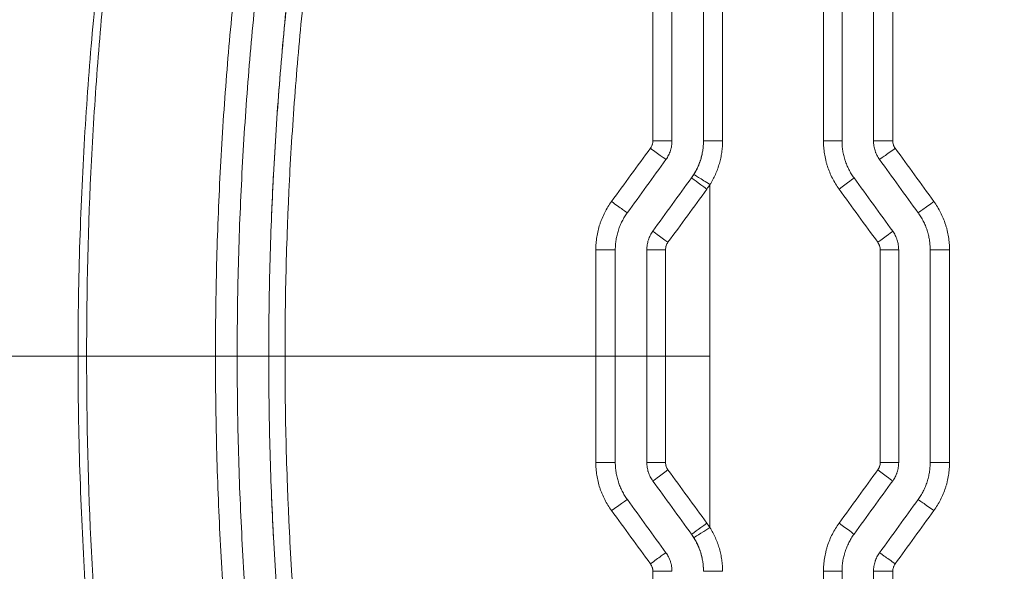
# Model space of a CAD drawing. Header units: millimetres. Extents: x 0 to 594, y 0 to 420.
# Tile 647 of 915: x 233.94 to 241.76, y 332.41 to 336.78. Entities that reach past the tile are written whole.
import ezdxf

# ---------------------------------------------------------------- set-up
doc = ezdxf.new("R2010")
doc.units = ezdxf.units.MM
doc.layers.add('1', color=7, linetype='Continuous', true_color=0xffffff)
doc.styles.add('Arial Unicode MS', font='txt')
doc.dimstyles.get("Standard").update_dxf_attribs({"dimtxt": 0.18, "dimasz": 0.18, "dimexe": 0.18, "dimexo": 0.0625, "dimgap": 0.09, "dimtad": 0, "dimtih": 1, "dimtoh": 1, "dimdec": 4, "dimzin": 0, "dimdsep": 46, "dimtxsty": 'Standard', "dimcen": 0.09, "dimadec": 0, "dimazin": 0, "dimtfac": 1, "dimtdec": 4, "dimtofl": 0, "dimtmove": 0, "dimatfit": 3, "dimfxl": 0, "dimtolj": 1, "dimtzin": 0, "dimarcsym": 0})

# ---------------------------------------------------------------- blocks, each defined once
blk = doc.blocks.new('_U2')
at = {"layer": '1', "color": 18, "lineweight": 13}
for p, q in [((142.3008, 334.4792), (142.3008, 394.7968)), ((368.28, 363.0393), (368.28, 394.7968)), ((142.3008, 392.7968), (235.4192, 392.7968)), ((368.28, 392.7968), (275.1617, 392.7968))]:
    blk.add_line(p, q, dxfattribs=at)
at = {"layer": '1', "color": 18}
for points in [[(142.3008, 392.7968), (145.8008, 393.7346), (145.8008, 391.8589)], [(368.28, 392.7968), (364.78, 391.8589), (364.78, 393.7346)]]:
    blk.add_solid(points, dxfattribs=at)
at = {"layer": '1', "color": 18, "linetype": 'Continuous', "lineweight": 13, "char_height": 2.5, "attachment_point": 7, "line_spacing_factor": 1.047437, "style": 'Arial Unicode MS'}
for s, insert in [('\\fArial Unicode MS|b0|i0;\\W1.0000;4.5', (237.0517, 390.9192)), ('\\fArial Unicode MS|b0|i0;\\W1.0000; LIFT POINT SPAN', (244.1567, 390.9192))]:
    blk.add_mtext(s, dxfattribs=dict(at, insert=insert))

msp = doc.modelspace()

# ---------------------------------------------------------------- linework, layer by layer
at = {"layer": '1', "color": 155, "linetype": 'Continuous', "lineweight": 13}
for p, q in [((239.3679, 335.8211), (239.3679, 337.5062)), ((239.5193, 337.5062), (239.5193, 335.8211)), ((240.3203, 335.8211), (240.3203, 337.5062)), ((240.871, 337.5062), (240.871, 335.8211)), ((239.3679, 335.8211), (239.3679, 335.8211)), ((239.3679, 335.8211), (239.5193, 335.8211)), ((240.4679, 335.8211), (240.3203, 335.8211)), ((240.7178, 335.8211), (240.871, 335.8211)), ((239.2725, 335.5273), (239.2725, 335.5273)), ((238.9657, 335.105), (238.9657, 335.105)), ((238.9179, 334.9581), (238.9179, 334.9581)), ((240.9178, 334.9581), (240.7709, 334.9581)), ((240.7709, 333.2705), (240.7709, 334.9581)), ((241.1678, 334.9581), (241.3215, 334.9581)), ((241.3215, 334.9581), (241.3215, 333.2705)), ((238.9179, 333.2705), (238.9179, 333.2705)), ((240.7709, 333.2705), (240.9178, 333.2705)), ((241.3215, 333.2705), (241.1678, 333.2705)), ((238.9657, 333.1236), (238.9657, 333.1236)), ((239.2725, 332.7014), (239.2725, 332.7014)), ((239.5193, 332.4075), (239.3679, 332.4075)), ((240.3203, 332.4075), (240.4679, 332.4075)), ((240.3203, 330.7224), (240.3203, 332.4075)), ((240.871, 332.4075), (240.7178, 332.4075)), ((240.871, 332.4075), (240.871, 330.7224))]:
    msp.add_line(p, q, dxfattribs=at)
at = {"layer": '1', "color": 155, "linetype": 'Continuous', "lineweight": 18}
for p, q in [((240.4679, 337.5062), (240.4679, 335.8211)), ((240.7178, 337.5062), (240.7178, 335.8211)), ((240.9178, 334.9581), (240.9178, 333.2705)), ((241.1678, 334.9581), (241.1678, 333.2705)), ((240.4679, 332.4075), (240.4679, 330.7224)), ((240.7178, 332.4075), (240.7178, 330.7224))]:
    msp.add_line(p, q, dxfattribs=at)
at = {"layer": '1', "color": 155, "linetype": 'Continuous', "lineweight": 13}
for centre, major_axis, ratio, start_param, end_param in [((238.968, 335.8211), (0.15, 0), 0.000318, 4.698714, 6.268909), ((238.9488, 335.7624), (0.1214, -0.0882), 0.008879, 4.700765, 6.273745), ((240.8869, 335.7624), (-0.1214, -0.0882), 0.01258, 0.016867, 1.588112), ((239.4179, 335.4747), (-0.1269, 0.0799), 0.004248, 4.705644, 6.276441), ((239.3938, 335.4391), (-0.1214, 0.0882), 0.003939, 4.706965, 6.276737), ((240.442, 335.4391), (0.1214, 0.0882), 0.010189, 4.726413, 6.289634), ((238.3998, 336.9621), (113.4567, -155.9462), 0.003928, 1.555464, 1.558172), ((238.6421, 335.3402), (0.1213, -0.0882), 0.017869, 4.689417, 6.262272), ((241.1936, 335.3402), (-0.1214, -0.0882), 0.014229, 0.019136, 1.590382), ((239.087, 335.0169), (-0.1213, 0.0882), 0.005574, 0.006449, 1.563573), ((240.7487, 335.0169), (0.1214, 0.0882), 0.011838, 4.728683, 6.289634), ((238.5179, 334.9581), (0.15, 0), 0.00139, 4.677067, 6.251157), ((239.0679, 334.9581), (-0.15, 0), 0.000298, 0.007971, 1.560659), ((238.5179, 333.2705), (-0.15, 0), 0.00139, 3.17362, 4.747711), ((239.0679, 333.2705), (0.15, 0), 0.000298, 1.580933, 3.133622), ((239.087, 333.2118), (0.1213, 0.0882), 0.005574, 1.57802, 3.135144), ((238.2665, 331.1595), (-116.767, -160.4952), 0.004043, 1.583894, 1.586525), ((240.7487, 333.2118), (-0.1214, 0.0882), 0.011838, 3.135144, 4.696095), ((238.6421, 332.8885), (-0.1213, -0.0882), 0.017869, 3.162506, 4.735361), ((241.1936, 332.8885), (0.1214, -0.0882), 0.014229, 1.551211, 3.122456), ((239.3938, 332.7895), (0.1214, 0.0882), 0.003939, 3.148041, 4.717813), ((239.4179, 332.7539), (-0.1269, -0.0799), 0.004248, 0.006745, 1.577541), ((240.442, 332.7895), (-0.1214, 0.0882), 0.010189, 3.135144, 4.698365), ((238.9488, 332.4663), (-0.1214, -0.0882), 0.008879, 3.151033, 4.724013), ((240.8869, 332.4663), (0.1214, -0.0882), 0.01258, 1.55348, 3.124726), ((238.9679, 332.4075), (-0.15, 0), 0.000318, 3.150526, 4.726016)]:
    msp.add_ellipse(centre, major_axis=major_axis, ratio=ratio, start_param=start_param, end_param=end_param, dxfattribs=at)
at = {"layer": '1', "color": 155, "linetype": 'Continuous', "lineweight": 18}
for centre, major_axis, ratio, start_param, end_param in [((237.9549, 338.0434), (122.2727, -168.29), 0.004237, 1.55113, 1.553639), ((239.0811, 336.6108), (97.6588, -134.4201), 0.003385, 1.557135, 1.560276), ((239.0815, 331.6184), (-97.6588, -134.4201), 0.003385, 1.581312, 1.584454), ((238.7685, 330.8926), (-104.099, -143.2832), 0.003608, 1.585016, 1.587963)]:
    msp.add_ellipse(centre, major_axis=major_axis, ratio=ratio, start_param=start_param, end_param=end_param, dxfattribs=at)
at = {"layer": '1', "color": 155, "linetype": 'Continuous', "lineweight": 13}
for points, knots in [([(234.4019, 334.1143), (234.402, 334.2693), (234.4046, 334.576), (234.4118, 334.8764), (234.4211, 335.1734), (234.4269, 335.3202), (234.4403, 335.6106), (234.4481, 335.7541), (234.4741, 336.1795), (234.4952, 336.4565), (234.5439, 336.997), (234.5714, 337.2606), (234.6319, 337.7744), (234.6978, 338.275), (234.8099, 338.9863), (234.9325, 339.6582), (235.0195, 340.0802), (235.0639, 340.2848)], [0, 0, 0, 0, 0.0625, 0.125, 0.125, 0.1875, 0.1875, 0.25, 0.25, 0.375, 0.375, 0.5, 0.5, 0.625, 0.75, 0.875, 1, 1, 1, 1]), ([(235.1109, 340.2746), (235.0034, 339.7674), (234.9094, 339.2586), (234.7484, 338.2377), (234.6814, 337.7258), (234.6013, 336.9555), (234.5664, 336.5697), (234.5391, 336.1831), (234.5225, 335.9252), (234.5151, 335.7961), (234.4823, 335.1503), (234.4697, 334.6323), (234.4703, 334.1143)], [0, 0, 0, 0, 0.25, 0.25, 0.5, 0.5, 0.625, 0.6875, 0.6875, 0.75, 0.75, 1, 1, 1, 1]), ([(235.493, 334.1143), (235.493, 334.3573), (235.4961, 334.6001), (235.5086, 335.0855), (235.518, 335.328), (235.5431, 335.8126), (235.5589, 336.0548), (235.5966, 336.5388), (235.6187, 336.7806), (235.6502, 337.0827), (235.6567, 337.1431), (235.67, 337.2639), (235.6907, 337.445), (235.7131, 337.6258), (235.7604, 337.9871), (235.795, 338.2276), (235.8422, 338.5276), (235.8518, 338.5876), (235.8715, 338.7074), (235.9015, 338.8871), (235.9334, 339.0665), (235.9994, 339.4248), (236.0465, 339.6631), (236.0967, 339.9009)], [0, 0, 0, 0, 0.125, 0.125, 0.25, 0.25, 0.375, 0.375, 0.5, 0.5, 0.53125, 0.53125, 0.5625, 0.625, 0.625, 0.75, 0.75, 0.78125, 0.78125, 0.8125, 0.875, 0.875, 1, 1, 1, 1]), ([(235.916, 334.1143), (235.916, 334.354), (235.9192, 334.5936), (235.9286, 334.953), (235.9325, 335.0727), (235.9396, 335.2523), (235.9421, 335.3122), (235.9476, 335.4319), (235.9623, 335.731), (235.9818, 336.0295), (236.0193, 336.5063), (236.0412, 336.7443), (236.091, 337.2195), (236.1191, 337.4567), (236.1813, 337.9304), (236.2497, 338.4032), (236.3304, 338.8745), (236.4174, 339.345), (236.464, 339.5799), (236.5137, 339.8143)], [0, 0, 0, 0, 0.125, 0.125, 0.1875, 0.1875, 0.21875, 0.21875, 0.25, 0.375, 0.375, 0.5, 0.5, 0.625, 0.625, 0.75, 0.875, 0.875, 1, 1, 1, 1]), ([(236.639, 339.7854), (236.5895, 339.5521), (236.5432, 339.3185), (236.4568, 338.8503), (236.4166, 338.6159), (236.3425, 338.1462), (236.3085, 337.911), (236.2467, 337.4397), (236.2189, 337.2037), (236.1693, 336.7309), (236.1477, 336.4941), (236.1104, 336.0198), (236.0949, 335.7822), (236.0794, 335.4847), (236.0765, 335.4252), (236.071, 335.3061), (236.0685, 335.2466), (236.0615, 335.0679), (236.0576, 334.9487), (236.0483, 334.5912), (236.0452, 334.3528), (236.0452, 334.1143)], [0, 0, 0, 0, 0.125, 0.125, 0.25, 0.25, 0.375, 0.375, 0.5, 0.5, 0.625, 0.625, 0.75, 0.75, 0.78125, 0.78125, 0.8125, 0.8125, 0.875, 0.875, 1, 1, 1, 1]), ([(238.9467, 335.7623), (238.9482, 335.7645), (238.9497, 335.7666), (238.9524, 335.7711), (238.9537, 335.7734), (238.9573, 335.7803), (238.9593, 335.7851), (238.9613, 335.7914), (238.9617, 335.7926), (238.9625, 335.7952), (238.9635, 335.799), (238.9642, 335.8028), (238.9655, 335.8106), (238.9659, 335.8158), (238.9659, 335.8211)], [0, 0, 0, 0, 0.125, 0.125, 0.25, 0.25, 0.5, 0.5, 0.5625, 0.5625, 0.625, 0.75, 0.75, 1, 1, 1, 1]), ([(239.291, 335.5547), (239.2973, 335.5647), (239.3091, 335.585), (239.3246, 335.6166), (239.3335, 335.6383), (239.3385, 335.6522), (239.3395, 335.6549), (239.3414, 335.6605), (239.3443, 335.6689), (239.3468, 335.6773), (239.3517, 335.6941), (239.3573, 335.7168), (239.3634, 335.7511), (239.3659, 335.7743), (239.3675, 335.7976), (239.3679, 335.8094), (239.3679, 335.8211)], [0, 0, 0, 0, 0.125, 0.25, 0.375, 0.375, 0.40625, 0.40625, 0.4375, 0.5, 0.5, 0.625, 0.75, 0.875, 0.875, 1, 1, 1, 1]), ([(239.5193, 335.8211), (239.5193, 335.8058), (239.5187, 335.7906), (239.5166, 335.7603), (239.5134, 335.7301), (239.5055, 335.6855), (239.4981, 335.656), (239.4918, 335.6341), (239.4884, 335.6232), (239.4848, 335.6123), (239.4823, 335.6051), (239.481, 335.6014), (239.4744, 335.5835), (239.4629, 335.5552), (239.4427, 335.5141), (239.4273, 335.4877), (239.4191, 335.4747)], [0, 0, 0, 0, 0.125, 0.125, 0.25, 0.375, 0.5, 0.5, 0.5625, 0.59375, 0.59375, 0.625, 0.625, 0.75, 0.875, 1, 1, 1, 1]), ([(240.4446, 335.4391), (240.4345, 335.453), (240.425, 335.4672), (240.4073, 335.4961), (240.3907, 335.5257), (240.3765, 335.5564), (240.3635, 335.5877), (240.3576, 335.6037), (240.351, 335.624), (240.3497, 335.6281), (240.3472, 335.6363), (240.346, 335.6404), (240.3425, 335.6528), (240.3403, 335.661), (240.3343, 335.6859), (240.3277, 335.7192), (240.3237, 335.753), (240.321, 335.7869), (240.3203, 335.804), (240.3203, 335.8211)], [0, 0, 0, 0, 0.125, 0.125, 0.25, 0.375, 0.375, 0.5, 0.5, 0.53125, 0.53125, 0.5625, 0.5625, 0.625, 0.625, 0.75, 0.875, 0.875, 1, 1, 1, 1]), ([(240.871, 335.8211), (240.871, 335.8159), (240.8714, 335.8107), (240.873, 335.8004), (240.8743, 335.7953), (240.8763, 335.789), (240.8767, 335.7878), (240.8776, 335.7853), (240.8791, 335.7816), (240.8807, 335.7781), (240.8843, 335.7711), (240.887, 335.7666), (240.8901, 335.7624)], [0, 0, 0, 0, 0.25, 0.25, 0.5, 0.5, 0.5625, 0.5625, 0.625, 0.75, 0.75, 1, 1, 1, 1]), ([(239.4191, 335.4747), (239.4191, 335.4171), (239.4191, 334.9636), (239.4191, 334.5101), (239.4191, 334.1143)], [0, 0, 0, 0, 0.127109, 1, 1, 1, 1]), ([(238.5126, 334.9579), (238.5126, 334.9622), (238.5127, 334.9665), (238.5129, 334.975), (238.5132, 334.9879), (238.514, 335.0006), (238.516, 335.0261), (238.5201, 335.0597), (238.5267, 335.0929), (238.5347, 335.1259), (238.5393, 335.1423), (238.546, 335.1626), (238.5474, 335.1667), (238.5502, 335.1748), (238.5516, 335.1788), (238.5561, 335.1909), (238.5593, 335.1989), (238.5691, 335.2225), (238.5835, 335.2534), (238.6002, 335.283), (238.618, 335.312), (238.6276, 335.3262), (238.6377, 335.34)], [0, 0, 0, 0, 0.03125, 0.03125, 0.0625, 0.125, 0.125, 0.25, 0.375, 0.375, 0.5, 0.5, 0.53125, 0.53125, 0.5625, 0.5625, 0.625, 0.625, 0.75, 0.875, 0.875, 1, 1, 1, 1]), ([(241.1972, 335.3402), (241.2073, 335.3263), (241.2168, 335.3121), (241.2346, 335.2831), (241.2511, 335.2536), (241.2654, 335.2228), (241.2784, 335.1915), (241.2843, 335.1756), (241.2909, 335.1552), (241.2922, 335.1511), (241.2947, 335.1429), (241.2959, 335.1388), (241.2994, 335.1265), (241.3015, 335.1182), (241.3075, 335.0933), (241.3142, 335.06), (241.3182, 335.0262), (241.3209, 334.9923), (241.3215, 334.9752), (241.3215, 334.9581)], [0, 0, 0, 0, 0.125, 0.125, 0.25, 0.375, 0.375, 0.5, 0.5, 0.53125, 0.53125, 0.5625, 0.5625, 0.625, 0.625, 0.75, 0.875, 0.875, 1, 1, 1, 1]), ([(238.9179, 334.9581), (238.9179, 334.9713), (238.919, 334.9843), (238.922, 335.0037), (238.9233, 335.0101), (238.9256, 335.0197), (238.9264, 335.0228), (238.9282, 335.0292), (238.9292, 335.0323), (238.9343, 335.048), (238.9393, 335.06), (238.9511, 335.0832), (238.9579, 335.0944), (238.9657, 335.105)], [0, 0, 0, 0, 0.25, 0.25, 0.375, 0.375, 0.4375, 0.4375, 0.5, 0.5, 0.75, 0.75, 1, 1, 1, 1]), ([(239.0857, 335.0168), (239.0825, 335.0126), (239.0771, 335.0037), (239.073, 334.994), (239.071, 334.9878), (239.0706, 334.9865), (239.0699, 334.984), (239.0688, 334.9801), (239.0681, 334.9763), (239.0668, 334.9686), (239.0664, 334.9633), (239.0664, 334.958)], [0, 0, 0, 0, 0.25, 0.5, 0.5, 0.5625, 0.5625, 0.625, 0.75, 0.75, 1, 1, 1, 1]), ([(240.7709, 334.9581), (240.7709, 334.9634), (240.7705, 334.9686), (240.7688, 334.9789), (240.7676, 334.9839), (240.7656, 334.9902), (240.7652, 334.9914), (240.7642, 334.9939), (240.7628, 334.9976), (240.7612, 335.0011), (240.7576, 335.0081), (240.7549, 335.0126), (240.7518, 335.0169)], [0, 0, 0, 0, 0.25, 0.25, 0.5, 0.5, 0.5625, 0.5625, 0.625, 0.75, 0.75, 1, 1, 1, 1]), ([(235.0639, 327.9438), (235.0195, 328.1484), (234.9325, 328.5704), (234.8099, 329.2424), (234.6978, 329.9536), (234.6319, 330.4542), (234.5714, 330.968), (234.5439, 331.2316), (234.4952, 331.7722), (234.4741, 332.0491), (234.4481, 332.4746), (234.4403, 332.6181), (234.4269, 332.9084), (234.4211, 333.0552), (234.4118, 333.3523), (234.4046, 333.6526), (234.402, 333.9594), (234.4019, 334.1143)], [0, 0, 0, 0, 0.125, 0.25, 0.375, 0.5, 0.5, 0.625, 0.625, 0.75, 0.75, 0.8125, 0.8125, 0.875, 0.875, 0.9375, 1, 1, 1, 1]), ([(234.4703, 334.1143), (234.4697, 333.5964), (234.4823, 333.0783), (234.5151, 332.4325), (234.5225, 332.3034), (234.5391, 332.0455), (234.5664, 331.6589), (234.6013, 331.2732), (234.6814, 330.5029), (234.7484, 329.9909), (234.9094, 328.9701), (235.0034, 328.4613), (235.1109, 327.954)], [0, 0, 0, 0, 0.25, 0.25, 0.3125, 0.3125, 0.375, 0.5, 0.5, 0.75, 0.75, 1, 1, 1, 1]), ([(236.0967, 328.3278), (236.0465, 328.5655), (235.9994, 328.8038), (235.9334, 329.1621), (235.9015, 329.3415), (235.8715, 329.5212), (235.8518, 329.6411), (235.8422, 329.7011), (235.795, 330.0011), (235.7604, 330.2415), (235.7131, 330.6029), (235.6907, 330.7837), (235.67, 330.9647), (235.6567, 331.0855), (235.6502, 331.1459), (235.6187, 331.448), (235.5966, 331.6898), (235.5589, 332.1738), (235.5431, 332.416), (235.518, 332.9007), (235.5086, 333.1432), (235.4961, 333.6285), (235.493, 333.8713), (235.493, 334.1143)], [0, 0, 0, 0, 0.125, 0.125, 0.1875, 0.21875, 0.21875, 0.25, 0.25, 0.375, 0.375, 0.4375, 0.46875, 0.46875, 0.5, 0.5, 0.625, 0.625, 0.75, 0.75, 0.875, 0.875, 1, 1, 1, 1]), ([(236.5137, 328.4143), (236.464, 328.6488), (236.4174, 328.8836), (236.3304, 329.3541), (236.2497, 329.8254), (236.1813, 330.2983), (236.1191, 330.7719), (236.091, 331.0091), (236.0412, 331.4843), (236.0193, 331.7223), (235.9818, 332.1991), (235.9623, 332.4976), (235.9476, 332.7967), (235.9421, 332.9164), (235.9396, 332.9763), (235.9325, 333.1559), (235.9286, 333.2757), (235.9192, 333.635), (235.916, 333.8746), (235.916, 334.1143)], [0, 0, 0, 0, 0.125, 0.125, 0.25, 0.375, 0.375, 0.5, 0.5, 0.625, 0.625, 0.75, 0.78125, 0.78125, 0.8125, 0.8125, 0.875, 0.875, 1, 1, 1, 1]), ([(236.0452, 334.1143), (236.0452, 333.8758), (236.0483, 333.6374), (236.0576, 333.2799), (236.0615, 333.1608), (236.0685, 332.9821), (236.071, 332.9225), (236.0765, 332.8034), (236.0794, 332.7439), (236.0949, 332.4465), (236.1104, 332.2089), (236.1477, 331.7345), (236.1693, 331.4977), (236.2189, 331.0249), (236.2467, 330.7889), (236.3085, 330.3177), (236.3425, 330.0824), (236.4166, 329.6127), (236.4568, 329.3783), (236.5432, 328.9102), (236.5895, 328.6765), (236.639, 328.4432)], [0, 0, 0, 0, 0.125, 0.125, 0.1875, 0.1875, 0.21875, 0.21875, 0.25, 0.25, 0.375, 0.375, 0.5, 0.5, 0.625, 0.625, 0.75, 0.75, 0.875, 0.875, 1, 1, 1, 1]), ([(239.4191, 334.1143), (239.4191, 333.7185), (239.4191, 333.265), (239.4191, 332.8115), (239.4191, 332.7539)], [0, 0, 0, 0, 0.872891, 1, 1, 1, 1]), ([(238.6377, 332.8886), (238.6276, 332.9025), (238.618, 332.9166), (238.6002, 332.9456), (238.5835, 332.9753), (238.5691, 333.0061), (238.5593, 333.0298), (238.5561, 333.0377), (238.5516, 333.0498), (238.5502, 333.0538), (238.5474, 333.0619), (238.546, 333.066), (238.5393, 333.0863), (238.5347, 333.1027), (238.5267, 333.1357), (238.5201, 333.1689), (238.516, 333.2026), (238.514, 333.228), (238.5132, 333.2408), (238.5129, 333.2536), (238.5127, 333.2622), (238.5126, 333.2665), (238.5126, 333.2707)], [0, 0, 0, 0, 0.125, 0.125, 0.25, 0.375, 0.375, 0.4375, 0.4375, 0.46875, 0.46875, 0.5, 0.5, 0.625, 0.625, 0.75, 0.875, 0.875, 0.9375, 0.96875, 0.96875, 1, 1, 1, 1]), ([(238.9657, 333.1236), (238.9579, 333.1343), (238.9511, 333.1454), (238.9393, 333.1686), (238.9343, 333.1807), (238.9292, 333.1963), (238.9282, 333.1995), (238.9264, 333.2058), (238.9256, 333.209), (238.9233, 333.2185), (238.922, 333.2249), (238.919, 333.2443), (238.9179, 333.2573), (238.9179, 333.2705)], [0, 0, 0, 0, 0.25, 0.25, 0.5, 0.5, 0.5625, 0.5625, 0.625, 0.625, 0.75, 0.75, 1, 1, 1, 1]), ([(239.0664, 333.2706), (239.0664, 333.2653), (239.0668, 333.2601), (239.0681, 333.2523), (239.0688, 333.2485), (239.0699, 333.2447), (239.0706, 333.2421), (239.071, 333.2409), (239.073, 333.2346), (239.0771, 333.225), (239.0825, 333.2161), (239.0857, 333.2118)], [0, 0, 0, 0, 0.25, 0.25, 0.375, 0.4375, 0.4375, 0.5, 0.5, 0.75, 1, 1, 1, 1]), ([(240.7518, 333.2118), (240.7549, 333.216), (240.7576, 333.2205), (240.7612, 333.2275), (240.7628, 333.231), (240.7642, 333.2347), (240.7652, 333.2372), (240.7656, 333.2384), (240.7676, 333.2447), (240.7688, 333.2498), (240.7705, 333.2601), (240.7709, 333.2653), (240.7709, 333.2705)], [0, 0, 0, 0, 0.25, 0.25, 0.375, 0.4375, 0.4375, 0.5, 0.5, 0.75, 0.75, 1, 1, 1, 1]), ([(241.3215, 333.2705), (241.3215, 333.2534), (241.3209, 333.2363), (241.3182, 333.2024), (241.3142, 333.1686), (241.3075, 333.1353), (241.3015, 333.1104), (241.2994, 333.1022), (241.2959, 333.0898), (241.2947, 333.0857), (241.2922, 333.0775), (241.2909, 333.0734), (241.2843, 333.0531), (241.2784, 333.0371), (241.2654, 333.0058), (241.2511, 332.9751), (241.2346, 332.9455), (241.2168, 332.9165), (241.2073, 332.9024), (241.1972, 332.8885)], [0, 0, 0, 0, 0.125, 0.125, 0.25, 0.375, 0.375, 0.4375, 0.4375, 0.46875, 0.46875, 0.5, 0.5, 0.625, 0.625, 0.75, 0.875, 0.875, 1, 1, 1, 1]), ([(239.4191, 332.7539), (239.4273, 332.7409), (239.4427, 332.7145), (239.4629, 332.6735), (239.4744, 332.6452), (239.481, 332.6272), (239.4823, 332.6236), (239.4848, 332.6163), (239.4884, 332.6055), (239.4918, 332.5945), (239.4981, 332.5726), (239.5055, 332.5432), (239.5134, 332.4985), (239.5166, 332.4684), (239.5187, 332.4381), (239.5193, 332.4228), (239.5193, 332.4075)], [0, 0, 0, 0, 0.125, 0.25, 0.375, 0.375, 0.40625, 0.40625, 0.4375, 0.5, 0.5, 0.625, 0.75, 0.875, 0.875, 1, 1, 1, 1]), ([(240.3203, 332.4075), (240.3203, 332.4246), (240.321, 332.4417), (240.3237, 332.4756), (240.3277, 332.5094), (240.3343, 332.5427), (240.3403, 332.5676), (240.3425, 332.5759), (240.346, 332.5882), (240.3472, 332.5923), (240.3497, 332.6006), (240.351, 332.6046), (240.3576, 332.625), (240.3635, 332.6409), (240.3765, 332.6722), (240.3907, 332.703), (240.4073, 332.7325), (240.425, 332.7615), (240.4345, 332.7757), (240.4446, 332.7895)], [0, 0, 0, 0, 0.125, 0.125, 0.25, 0.375, 0.375, 0.4375, 0.4375, 0.46875, 0.46875, 0.5, 0.5, 0.625, 0.625, 0.75, 0.875, 0.875, 1, 1, 1, 1]), ([(239.3679, 332.4075), (239.3679, 332.4193), (239.3675, 332.431), (239.3659, 332.4543), (239.3634, 332.4775), (239.3573, 332.5119), (239.3517, 332.5345), (239.3468, 332.5514), (239.3443, 332.5598), (239.3414, 332.5681), (239.3395, 332.5737), (239.3385, 332.5765), (239.3335, 332.5903), (239.3246, 332.6121), (239.3091, 332.6436), (239.2973, 332.664), (239.291, 332.674)], [0, 0, 0, 0, 0.125, 0.125, 0.25, 0.375, 0.5, 0.5, 0.5625, 0.59375, 0.59375, 0.625, 0.625, 0.75, 0.875, 1, 1, 1, 1]), ([(238.9659, 332.4075), (238.9659, 332.4128), (238.9655, 332.418), (238.9642, 332.4258), (238.9635, 332.4296), (238.9625, 332.4335), (238.9617, 332.436), (238.9613, 332.4373), (238.9593, 332.4435), (238.9573, 332.4483), (238.9537, 332.4553), (238.9524, 332.4575), (238.9497, 332.462), (238.9482, 332.4642), (238.9467, 332.4663)], [0, 0, 0, 0, 0.25, 0.25, 0.375, 0.4375, 0.4375, 0.5, 0.5, 0.75, 0.75, 0.875, 0.875, 1, 1, 1, 1]), ([(240.8901, 332.4663), (240.887, 332.462), (240.8843, 332.4575), (240.8807, 332.4505), (240.8791, 332.447), (240.8776, 332.4433), (240.8767, 332.4408), (240.8763, 332.4396), (240.8743, 332.4333), (240.873, 332.4283), (240.8714, 332.418), (240.871, 332.4128), (240.871, 332.4075)], [0, 0, 0, 0, 0.25, 0.25, 0.375, 0.4375, 0.4375, 0.5, 0.5, 0.75, 0.75, 1, 1, 1, 1])]:
    msp.add_open_spline(points, degree=3, knots=knots, dxfattribs=at)
at = {"layer": '1', "color": 155, "linetype": 'Continuous', "lineweight": 18}
for points, knots in [([(236.2686, 339.8661), (236.2184, 339.6291), (236.1242, 339.1544), (236.0427, 338.6784), (235.9674, 338.2017), (235.8984, 337.7244), (235.8419, 337.2457), (235.7916, 336.7664), (235.7696, 336.5264), (235.7319, 336.0458), (235.7161, 335.8051), (235.6909, 335.3232), (235.6814, 335.0819), (235.6687, 334.5986), (235.6655, 334.3566), (235.6655, 334.1143)], [0, 0, 0, 0, 0.125, 0.25, 0.25, 0.375, 0.5, 0.5, 0.625, 0.625, 0.75, 0.75, 0.875, 0.875, 1, 1, 1, 1]), ([(235.9158, 334.1143), (235.9158, 334.3544), (235.9221, 334.834), (235.9409, 335.3123), (235.966, 335.7899), (235.9972, 336.2668), (236.0408, 336.7425), (236.0906, 337.2175), (236.1186, 337.4547), (236.1808, 337.9284), (236.215, 338.1649), (236.2896, 338.6373), (236.33, 338.8732), (236.4171, 339.3442), (236.4637, 339.5794), (236.5135, 339.8143)], [0, 0, 0, 0, 0.125, 0.25, 0.25, 0.375, 0.5, 0.5, 0.625, 0.625, 0.75, 0.75, 0.875, 0.875, 1, 1, 1, 1]), ([(239.0702, 335.6742), (239.0779, 335.6849), (239.0848, 335.696), (239.0966, 335.7192), (239.1016, 335.7313), (239.1067, 335.7469), (239.1076, 335.7501), (239.1094, 335.7564), (239.1103, 335.7596), (239.1126, 335.7691), (239.1138, 335.7755), (239.1169, 335.7949), (239.1179, 335.8079), (239.1179, 335.8211)], [0, 0, 0, 0, 0.25, 0.25, 0.5, 0.5, 0.5625, 0.5625, 0.625, 0.625, 0.75, 0.75, 1, 1, 1, 1]), ([(239.3679, 335.8211), (239.3679, 335.8079), (239.3674, 335.7948), (239.3654, 335.7688), (239.3623, 335.7429), (239.3572, 335.7174), (239.3512, 335.692), (239.3476, 335.6794), (239.3425, 335.6638), (239.3415, 335.6606), (239.3393, 335.6544), (239.3382, 335.6513), (239.3348, 335.642), (239.3324, 335.6359), (239.3249, 335.6177), (239.3139, 335.594), (239.3012, 335.5712), (239.2875, 335.5489), (239.2802, 335.5379), (239.2725, 335.5273)], [0, 0, 0, 0, 0.125, 0.125, 0.25, 0.375, 0.375, 0.5, 0.5, 0.53125, 0.53125, 0.5625, 0.5625, 0.625, 0.625, 0.75, 0.875, 0.875, 1, 1, 1, 1]), ([(240.4679, 335.8211), (240.4679, 335.8079), (240.4684, 335.7948), (240.4705, 335.7687), (240.4735, 335.7428), (240.4786, 335.7171), (240.4832, 335.698), (240.4849, 335.6916), (240.4876, 335.6821), (240.4885, 335.679), (240.4904, 335.6726), (240.4914, 335.6695), (240.4965, 335.6539), (240.501, 335.6416), (240.511, 335.6175), (240.5219, 335.5939), (240.5347, 335.5711), (240.5483, 335.5488), (240.5556, 335.5379), (240.5634, 335.5273)], [0, 0, 0, 0, 0.125, 0.125, 0.25, 0.375, 0.375, 0.4375, 0.4375, 0.46875, 0.46875, 0.5, 0.5, 0.625, 0.625, 0.75, 0.875, 0.875, 1, 1, 1, 1]), ([(240.7178, 335.8211), (240.7178, 335.8079), (240.7189, 335.7949), (240.7229, 335.7692), (240.726, 335.7565), (240.731, 335.7409), (240.7321, 335.7378), (240.7344, 335.7316), (240.7356, 335.7285), (240.7394, 335.7194), (240.7421, 335.7135), (240.751, 335.696), (240.7578, 335.6849), (240.7656, 335.6742)], [0, 0, 0, 0, 0.25, 0.25, 0.5, 0.5, 0.5625, 0.5625, 0.625, 0.625, 0.75, 0.75, 1, 1, 1, 1]), ([(238.6679, 334.9581), (238.6679, 334.9713), (238.6684, 334.9844), (238.6704, 335.0105), (238.6735, 335.0363), (238.6786, 335.0619), (238.6847, 335.0872), (238.6882, 335.0998), (238.6933, 335.1155), (238.6943, 335.1186), (238.6965, 335.1248), (238.6976, 335.1279), (238.701, 335.1372), (238.7034, 335.1433), (238.7109, 335.1615), (238.7219, 335.1853), (238.7346, 335.2081), (238.7483, 335.2304), (238.7556, 335.2413), (238.7634, 335.252)], [0, 0, 0, 0, 0.125, 0.125, 0.25, 0.375, 0.375, 0.5, 0.5, 0.53125, 0.53125, 0.5625, 0.5625, 0.625, 0.625, 0.75, 0.875, 0.875, 1, 1, 1, 1]), ([(241.0723, 335.252), (241.0801, 335.2413), (241.0873, 335.2304), (241.101, 335.2081), (241.1137, 335.1854), (241.1246, 335.1617), (241.1346, 335.1376), (241.1392, 335.1254), (241.1442, 335.1097), (241.1452, 335.1066), (241.1471, 335.1003), (241.1481, 335.0971), (241.1508, 335.0876), (241.1524, 335.0812), (241.157, 335.0621), (241.1621, 335.0365), (241.1652, 335.0105), (241.1673, 334.9844), (241.1678, 334.9713), (241.1678, 334.9581)], [0, 0, 0, 0, 0.125, 0.125, 0.25, 0.375, 0.375, 0.5, 0.5, 0.53125, 0.53125, 0.5625, 0.5625, 0.625, 0.625, 0.75, 0.875, 0.875, 1, 1, 1, 1]), ([(238.9657, 335.105), (238.9579, 335.0944), (238.9511, 335.0832), (238.9393, 335.06), (238.9343, 335.048), (238.9292, 335.0323), (238.9282, 335.0292), (238.9264, 335.0228), (238.9256, 335.0197), (238.9233, 335.0101), (238.922, 335.0037), (238.9189, 334.9843), (238.9179, 334.9713), (238.9179, 334.9581)], [0, 0, 0, 0, 0.25, 0.25, 0.5, 0.5, 0.5625, 0.5625, 0.625, 0.625, 0.75, 0.75, 1, 1, 1, 1]), ([(240.8701, 335.105), (240.8778, 335.0944), (240.8847, 335.0832), (240.8936, 335.0657), (240.8963, 335.0598), (240.9001, 335.0507), (240.9013, 335.0476), (240.9035, 335.0415), (240.9046, 335.0383), (240.9097, 335.0227), (240.9127, 335.01), (240.9168, 334.9843), (240.9178, 334.9713), (240.9178, 334.9581)], [0, 0, 0, 0, 0.25, 0.25, 0.375, 0.375, 0.4375, 0.4375, 0.5, 0.5, 0.75, 0.75, 1, 1, 1, 1]), ([(233.2629, 334.1143), (233.3026, 334.1143), (233.384, 334.1143), (233.5123, 334.1143), (233.6019, 334.1143), (233.6706, 334.1143), (233.6938, 334.1143), (233.7289, 334.1143), (233.7407, 334.1143), (233.7643, 334.1143), (233.7762, 334.1143), (233.8359, 334.1143), (233.8846, 334.1143), (233.9589, 334.1143), (233.9964, 334.1143), (234.0343, 334.1143), (234.0597, 334.1143), (234.0725, 334.1143), (234.1366, 334.1143), (234.2406, 334.1143), (234.3476, 334.1143), (234.4019, 334.1143)], [0, 0, 0, 0, 0.125, 0.25, 0.375, 0.375, 0.4375, 0.4375, 0.46875, 0.46875, 0.5, 0.5, 0.625, 0.625, 0.6875, 0.71875, 0.71875, 0.75, 0.75, 0.875, 1, 1, 1, 1]), ([(235.493, 334.1143), (235.3217, 334.1143), (235.1508, 334.1143), (234.8098, 334.1143), (234.6398, 334.1143), (234.4703, 334.1143)], [0, 0, 0, 0, 0.5, 0.5, 1, 1, 1, 1]), ([(235.493, 334.1143), (235.4979, 334.1143), (235.5078, 334.1143), (235.5176, 334.1143), (235.525, 334.1143), (235.5275, 334.1143), (235.5325, 334.1143), (235.5349, 334.1143), (235.5422, 334.1143), (235.5518, 334.1143), (235.5613, 334.1143), (235.5682, 334.1143), (235.5706, 334.1143), (235.5751, 334.1143), (235.5774, 334.1143), (235.5842, 334.1143), (235.5929, 334.1143), (235.6052, 334.1143), (235.6129, 334.1143), (235.6176, 334.1143), (235.6185, 334.1143), (235.6203, 334.1143), (235.623, 334.1143), (235.6256, 334.1143), (235.6306, 334.1143), (235.6369, 334.1143), (235.6424, 334.1143), (235.6463, 334.1143), (235.6476, 334.1143), (235.6494, 334.1143), (235.6499, 334.1143), (235.6511, 334.1143), (235.6516, 334.1143), (235.6544, 334.1143), (235.6582, 334.1143), (235.6612, 334.1143), (235.6637, 334.1143), (235.6647, 334.1143), (235.6655, 334.1143)], [0, 0, 0, 0, 0.0625, 0.125, 0.125, 0.15625, 0.15625, 0.1875, 0.1875, 0.25, 0.3125, 0.3125, 0.34375, 0.34375, 0.375, 0.375, 0.4375, 0.5, 0.5625, 0.5625, 0.578125, 0.578125, 0.59375, 0.625, 0.625, 0.6875, 0.75, 0.75, 0.78125, 0.78125, 0.796875, 0.796875, 0.8125, 0.8125, 0.875, 0.9375, 0.9375, 1, 1, 1, 1]), ([(235.6655, 334.1143), (235.6655, 333.872), (235.6687, 333.63), (235.6814, 333.1468), (235.6909, 332.9055), (235.7161, 332.4235), (235.7319, 332.1829), (235.7696, 331.7022), (235.7916, 331.4622), (235.8419, 330.9829), (235.8984, 330.5043), (235.9674, 330.0269), (236.0427, 329.5502), (236.1242, 329.0742), (236.2184, 328.5995), (236.2686, 328.3625)], [0, 0, 0, 0, 0.125, 0.125, 0.25, 0.25, 0.375, 0.375, 0.5, 0.5, 0.625, 0.75, 0.75, 0.875, 1, 1, 1, 1]), ([(236.5135, 328.4143), (236.4637, 328.6492), (236.4171, 328.8844), (236.33, 329.3555), (236.2896, 329.5913), (236.215, 330.0637), (236.1808, 330.3003), (236.1186, 330.774), (236.0906, 331.0111), (236.0408, 331.4861), (235.9972, 331.9618), (235.966, 332.4387), (235.9409, 332.9164), (235.9221, 333.3946), (235.9158, 333.8742), (235.9158, 334.1143)], [0, 0, 0, 0, 0.125, 0.125, 0.25, 0.25, 0.375, 0.375, 0.5, 0.5, 0.625, 0.75, 0.75, 0.875, 1, 1, 1, 1]), ([(235.916, 334.1143), (235.916, 334.1143), (235.9161, 334.1143), (235.9163, 334.1143), (235.9165, 334.1143), (235.9171, 334.1143), (235.9178, 334.1143), (235.9202, 334.1143), (235.9227, 334.1143), (235.9266, 334.1143), (235.9275, 334.1143), (235.9288, 334.1143), (235.9293, 334.1143), (235.9302, 334.1143), (235.9307, 334.1143), (235.9331, 334.1143), (235.9352, 334.1143), (235.9421, 334.1143), (235.9473, 334.1143), (235.954, 334.1143), (235.9547, 334.1143), (235.9562, 334.1143), (235.957, 334.1143), (235.9593, 334.1143), (235.9609, 334.1143), (235.9657, 334.1143), (235.9691, 334.1143), (235.9795, 334.1143), (235.9869, 334.1143), (235.9967, 334.1143), (235.9987, 334.1143), (236.0027, 334.1143), (236.0048, 334.1143), (236.0109, 334.1143), (236.015, 334.1143), (236.0277, 334.1143), (236.0363, 334.1143), (236.0452, 334.1143)], [0, 0, 0, 0, 0.03125, 0.03125, 0.0625, 0.0625, 0.125, 0.125, 0.25, 0.25, 0.28125, 0.28125, 0.296875, 0.296875, 0.3125, 0.3125, 0.375, 0.375, 0.5, 0.5, 0.515625, 0.515625, 0.53125, 0.53125, 0.5625, 0.5625, 0.625, 0.625, 0.75, 0.75, 0.78125, 0.78125, 0.8125, 0.8125, 0.875, 0.875, 1, 1, 1, 1]), ([(236.0452, 334.1143), (236.2499, 334.1143), (236.4548, 334.1143), (236.8651, 334.1143), (237.0705, 334.1143), (237.3788, 334.1143), (237.4817, 334.1143), (237.6875, 334.1143), (237.7905, 334.1143), (237.9965, 334.1143), (238.0996, 334.1143), (238.3059, 334.1143), (238.409, 334.1143), (238.5123, 334.1143)], [0, 0, 0, 0, 0.25, 0.25, 0.5, 0.5, 0.625, 0.625, 0.75, 0.75, 0.875, 0.875, 1, 1, 1, 1]), ([(238.5123, 334.1143), (238.5173, 334.1143), (238.5271, 334.1143), (238.537, 334.1143), (238.5443, 334.1143), (238.5467, 334.1143), (238.5516, 334.1143), (238.554, 334.1143), (238.5611, 334.1143), (238.5704, 334.1143), (238.5794, 334.1143), (238.586, 334.1143), (238.5882, 334.1143), (238.5926, 334.1143), (238.5947, 334.1143), (238.601, 334.1143), (238.6091, 334.1143), (238.6203, 334.1143), (238.6272, 334.1143), (238.6313, 334.1143), (238.6321, 334.1143), (238.6337, 334.1143), (238.636, 334.1143), (238.6383, 334.1143), (238.6426, 334.1143), (238.6479, 334.1143), (238.6524, 334.1143), (238.6554, 334.1143), (238.6564, 334.1143), (238.6578, 334.1143), (238.6582, 334.1143), (238.6591, 334.1143), (238.6595, 334.1143), (238.6615, 334.1143), (238.6642, 334.1143), (238.666, 334.1143), (238.6673, 334.1143), (238.6677, 334.1143), (238.6678, 334.1143)], [0, 0, 0, 0, 0.0625, 0.125, 0.125, 0.15625, 0.15625, 0.1875, 0.1875, 0.25, 0.3125, 0.3125, 0.34375, 0.34375, 0.375, 0.375, 0.4375, 0.5, 0.5625, 0.5625, 0.578125, 0.578125, 0.59375, 0.625, 0.625, 0.6875, 0.75, 0.75, 0.78125, 0.78125, 0.796875, 0.796875, 0.8125, 0.8125, 0.875, 0.9375, 0.9375, 1, 1, 1, 1]), ([(238.9179, 334.1143), (238.918, 334.1143), (238.9185, 334.1143), (238.92, 334.1143), (238.9213, 334.1143), (238.9215, 334.1143), (238.9221, 334.1143), (238.9229, 334.1143), (238.9239, 334.1143), (238.9261, 334.1143), (238.9294, 334.1143), (238.9335, 334.1143), (238.937, 334.1143), (238.9382, 334.1143), (238.9401, 334.1143), (238.9407, 334.1143), (238.942, 334.1143), (238.9427, 334.1143), (238.9461, 334.1143), (238.9518, 334.1143), (238.9615, 334.1143), (238.9687, 334.1143), (238.9744, 334.1143), (238.9763, 334.1143), (238.9802, 334.1143), (238.9821, 334.1143), (238.9882, 334.1143), (238.9964, 334.1143), (239.0051, 334.1143), (239.0118, 334.1143), (239.0141, 334.1143), (239.0187, 334.1143), (239.021, 334.1143), (239.028, 334.1143), (239.0373, 334.1143), (239.0468, 334.1143), (239.0564, 334.1143), (239.0613, 334.1143), (239.0662, 334.1143)], [0, 0, 0, 0, 0.0625, 0.125, 0.125, 0.140625, 0.140625, 0.15625, 0.1875, 0.1875, 0.25, 0.3125, 0.3125, 0.34375, 0.34375, 0.359375, 0.359375, 0.375, 0.375, 0.4375, 0.5, 0.5625, 0.5625, 0.59375, 0.59375, 0.625, 0.625, 0.6875, 0.75, 0.75, 0.78125, 0.78125, 0.8125, 0.8125, 0.875, 0.9375, 0.9375, 1, 1, 1, 1]), ([(239.0662, 334.1143), (239.125, 334.1143), (239.1838, 334.1143), (239.3015, 334.1143), (239.3603, 334.1143), (239.4191, 334.1143)], [0, 0, 0, 0, 0.5, 0.5, 1, 1, 1, 1]), ([(238.7634, 332.9767), (238.7556, 332.9873), (238.7483, 332.9983), (238.7346, 333.0206), (238.7219, 333.0434), (238.7109, 333.0671), (238.7034, 333.0853), (238.701, 333.0914), (238.6976, 333.1007), (238.6965, 333.1038), (238.6943, 333.11), (238.6933, 333.1132), (238.6882, 333.1288), (238.6847, 333.1414), (238.6786, 333.1668), (238.6735, 333.1923), (238.6704, 333.2182), (238.6684, 333.2442), (238.6679, 333.2573), (238.6679, 333.2705)], [0, 0, 0, 0, 0.125, 0.125, 0.25, 0.375, 0.375, 0.4375, 0.4375, 0.46875, 0.46875, 0.5, 0.5, 0.625, 0.625, 0.75, 0.875, 0.875, 1, 1, 1, 1]), ([(238.9179, 333.2705), (238.9179, 333.2573), (238.9189, 333.2443), (238.922, 333.2249), (238.9233, 333.2185), (238.9256, 333.209), (238.9264, 333.2058), (238.9282, 333.1994), (238.9292, 333.1963), (238.9343, 333.1807), (238.9393, 333.1686), (238.9511, 333.1454), (238.9579, 333.1343), (238.9657, 333.1236)], [0, 0, 0, 0, 0.25, 0.25, 0.375, 0.375, 0.4375, 0.4375, 0.5, 0.5, 0.75, 0.75, 1, 1, 1, 1]), ([(240.9178, 333.2705), (240.9178, 333.2573), (240.9168, 333.2443), (240.9127, 333.2186), (240.9097, 333.2059), (240.9046, 333.1903), (240.9035, 333.1872), (240.9013, 333.181), (240.9001, 333.1779), (240.8963, 333.1688), (240.8936, 333.1629), (240.8847, 333.1454), (240.8778, 333.1343), (240.8701, 333.1236)], [0, 0, 0, 0, 0.25, 0.25, 0.5, 0.5, 0.5625, 0.5625, 0.625, 0.625, 0.75, 0.75, 1, 1, 1, 1]), ([(241.1678, 333.2705), (241.1678, 333.2573), (241.1673, 333.2442), (241.1652, 333.2181), (241.1621, 333.1922), (241.157, 333.1665), (241.1524, 333.1474), (241.1508, 333.141), (241.1481, 333.1315), (241.1471, 333.1284), (241.1452, 333.122), (241.1442, 333.1189), (241.1392, 333.1033), (241.1346, 333.091), (241.1246, 333.0669), (241.1137, 333.0433), (241.101, 333.0205), (241.0873, 332.9982), (241.0801, 332.9873), (241.0723, 332.9767)], [0, 0, 0, 0, 0.125, 0.125, 0.25, 0.375, 0.375, 0.4375, 0.4375, 0.46875, 0.46875, 0.5, 0.5, 0.625, 0.625, 0.75, 0.875, 0.875, 1, 1, 1, 1]), ([(239.2725, 332.7014), (239.2802, 332.6907), (239.2875, 332.6798), (239.3012, 332.6574), (239.3139, 332.6346), (239.3249, 332.6109), (239.3324, 332.5927), (239.3348, 332.5866), (239.3382, 332.5773), (239.3393, 332.5742), (239.3415, 332.568), (239.3425, 332.5649), (239.3476, 332.5492), (239.3512, 332.5366), (239.3572, 332.5113), (239.3623, 332.4857), (239.3654, 332.4598), (239.3674, 332.4338), (239.3679, 332.4207), (239.3679, 332.4075)], [0, 0, 0, 0, 0.125, 0.125, 0.25, 0.375, 0.375, 0.4375, 0.4375, 0.46875, 0.46875, 0.5, 0.5, 0.625, 0.625, 0.75, 0.875, 0.875, 1, 1, 1, 1]), ([(240.5634, 332.7014), (240.5556, 332.6907), (240.5483, 332.6798), (240.5347, 332.6575), (240.5219, 332.6348), (240.511, 332.6111), (240.501, 332.587), (240.4965, 332.5748), (240.4914, 332.5591), (240.4904, 332.556), (240.4885, 332.5497), (240.4876, 332.5465), (240.4849, 332.537), (240.4832, 332.5306), (240.4786, 332.5115), (240.4735, 332.4859), (240.4705, 332.4599), (240.4684, 332.4338), (240.4679, 332.4207), (240.4679, 332.4075)], [0, 0, 0, 0, 0.125, 0.125, 0.25, 0.375, 0.375, 0.5, 0.5, 0.53125, 0.53125, 0.5625, 0.5625, 0.625, 0.625, 0.75, 0.875, 0.875, 1, 1, 1, 1]), ([(239.1179, 332.4075), (239.1179, 332.4207), (239.1169, 332.4337), (239.1138, 332.4531), (239.1126, 332.4595), (239.1103, 332.4691), (239.1094, 332.4722), (239.1076, 332.4786), (239.1067, 332.4817), (239.1016, 332.4974), (239.0966, 332.5094), (239.0848, 332.5326), (239.0779, 332.5438), (239.0702, 332.5544)], [0, 0, 0, 0, 0.25, 0.25, 0.375, 0.375, 0.4375, 0.4375, 0.5, 0.5, 0.75, 0.75, 1, 1, 1, 1]), ([(240.7656, 332.5544), (240.7578, 332.5438), (240.751, 332.5326), (240.7421, 332.5151), (240.7394, 332.5092), (240.7356, 332.5001), (240.7344, 332.497), (240.7321, 332.4909), (240.731, 332.4877), (240.726, 332.4721), (240.7229, 332.4594), (240.7189, 332.4337), (240.7178, 332.4207), (240.7178, 332.4075)], [0, 0, 0, 0, 0.25, 0.25, 0.375, 0.375, 0.4375, 0.4375, 0.5, 0.5, 0.75, 0.75, 1, 1, 1, 1])]:
    msp.add_open_spline(points, degree=3, knots=knots, dxfattribs=at)
at = {"layer": '1', "color": 155, "linetype": 'Continuous', "lineweight": 13}
for points in [[(238.9659, 335.8211), (238.966, 336.3828), (238.9661, 336.9445), (238.9661, 337.5062)], [(238.6377, 335.34), (238.7407, 335.4808), (238.8437, 335.6216), (238.9467, 335.7623)], [(240.8901, 335.7624), (240.9925, 335.6216), (241.0949, 335.4809), (241.1972, 335.3402)], [(239.2725, 335.5273), (239.279, 335.5362), (239.2852, 335.5454), (239.291, 335.5547)], [(238.9657, 335.105), (239.0679, 335.2458), (239.1702, 335.3865), (239.2725, 335.5273)], [(239.4191, 335.4747), (239.4115, 335.4626), (239.4033, 335.4507), (239.3948, 335.4391)], [(239.3948, 335.4391), (239.2918, 335.2983), (239.1887, 335.1576), (239.0857, 335.0168)], [(238.5123, 334.1143), (238.5124, 334.3955), (238.5125, 334.6767), (238.5126, 334.9579)], [(238.9179, 334.1143), (238.9179, 334.3956), (238.9179, 334.6768), (238.9179, 334.9581)], [(239.0664, 334.958), (239.0663, 334.6768), (239.0663, 334.3956), (239.0662, 334.1143)], [(238.5126, 333.2707), (238.5125, 333.5519), (238.5124, 333.8331), (238.5123, 334.1143)], [(238.9179, 333.2705), (238.9179, 333.5518), (238.9179, 333.8331), (238.9179, 334.1143)], [(239.0662, 334.1143), (239.0663, 333.8331), (239.0663, 333.5518), (239.0664, 333.2706)], [(239.0857, 333.2118), (239.1887, 333.071), (239.2918, 332.9303), (239.3948, 332.7895)], [(239.2725, 332.7014), (239.1702, 332.8421), (239.0679, 332.9829), (238.9657, 333.1236)], [(238.9467, 332.4663), (238.8437, 332.6071), (238.7407, 332.7478), (238.6377, 332.8886)], [(241.1972, 332.8885), (241.0949, 332.7477), (240.9925, 332.607), (240.8901, 332.4663)], [(239.4191, 332.7539), (239.4115, 332.766), (239.4033, 332.7779), (239.3948, 332.7895)], [(239.291, 332.674), (239.2852, 332.6833), (239.279, 332.6924), (239.2725, 332.7014)], [(238.9661, 330.7224), (238.9661, 331.2841), (238.966, 331.8458), (238.9659, 332.4075)]]:
    msp.add_open_spline(points, degree=3, dxfattribs=at)
at = {"layer": '1', "color": 155, "linetype": 'Continuous', "lineweight": 18}
for points in [[(239.1179, 335.8211), (239.1179, 336.3828), (239.1179, 336.9445), (239.1179, 337.5062)], [(239.3679, 337.5062), (239.3679, 336.9445), (239.3679, 336.3828), (239.3679, 335.8211)], [(238.7634, 335.252), (238.8656, 335.3927), (238.9679, 335.5335), (239.0702, 335.6742)], [(239.2725, 335.5273), (239.1702, 335.3865), (239.0679, 335.2458), (238.9657, 335.105)], [(238.6678, 334.1143), (238.6679, 334.3956), (238.6679, 334.6768), (238.6679, 334.9581)], [(238.9179, 334.9581), (238.9179, 334.6768), (238.9179, 334.3956), (238.9179, 334.1143)], [(234.4019, 334.1143), (234.4233, 334.1143), (234.4464, 334.1143), (234.4703, 334.1143)], [(235.6655, 334.1143), (235.7489, 334.1143), (235.8323, 334.1143), (235.9158, 334.1143)], [(238.6678, 334.1143), (238.7512, 334.1143), (238.8345, 334.1143), (238.9179, 334.1143)], [(238.6679, 333.2705), (238.6679, 333.5518), (238.6679, 333.8331), (238.6678, 334.1143)], [(238.9179, 334.1143), (238.9179, 333.8331), (238.9179, 333.5518), (238.9179, 333.2705)], [(238.9657, 333.1236), (239.0679, 332.9829), (239.1702, 332.8421), (239.2725, 332.7014)], [(239.0702, 332.5544), (238.9679, 332.6952), (238.8656, 332.8359), (238.7634, 332.9767)]]:
    msp.add_open_spline(points, degree=3, dxfattribs=at)

# ---------------------------------------------------------------- dimensions: what is measured, and where the dimension line sits
at = {"layer": '1', "color": 18, "linetype": 'Continuous', "lineweight": 13}
dim = msp.add_linear_dim(base=(142.3008, 392.7968), p1=(368.28, 363.0393), p2=(142.3008, 334.4792), text=' <> \\fArial Unicode MS|b0|i0;\\C18;{\\H1.00x;\\fArial Unicode MS|b0|i0; LIFT POINT SPAN\\fArial Unicode MS|b0|i0;}\\C18;', dimstyle='Standard', override={"dimtxt": 2.5, "dimasz": 3.5, "dimexe": 2, "dimexo": 0, "dimgap": 1.5, "dimtih": 1, "dimtoh": 1, "dimdec": 1, "dimlfac": 0.02, "dimzin": 8, "dimdsep": 46, "dimlunit": 2, "dimtxsty": 'Arial Unicode MS', "dimsah": 1, "dimse1": 0, "dimse2": 0, "dimsd1": 0, "dimsd2": 0, "dimclrd": 18, "dimclre": 18, "dimclrt": 18, "dimtol": 0, "dimtm": -0.1, "dimtfac": 1.4, "dimtdec": 2, "dimtofl": 1, "dimtmove": 0, "dimtzin": 8, "dimlwd": 13, "dimlwe": 13}, dxfattribs=at)
dim.commit()
dim.dimension.update_dxf_attribs({"geometry": '_U2', "text_midpoint": (255.2904, 392.7968), "dimtype": 160})

doc.saveas('drawing.dxf')
